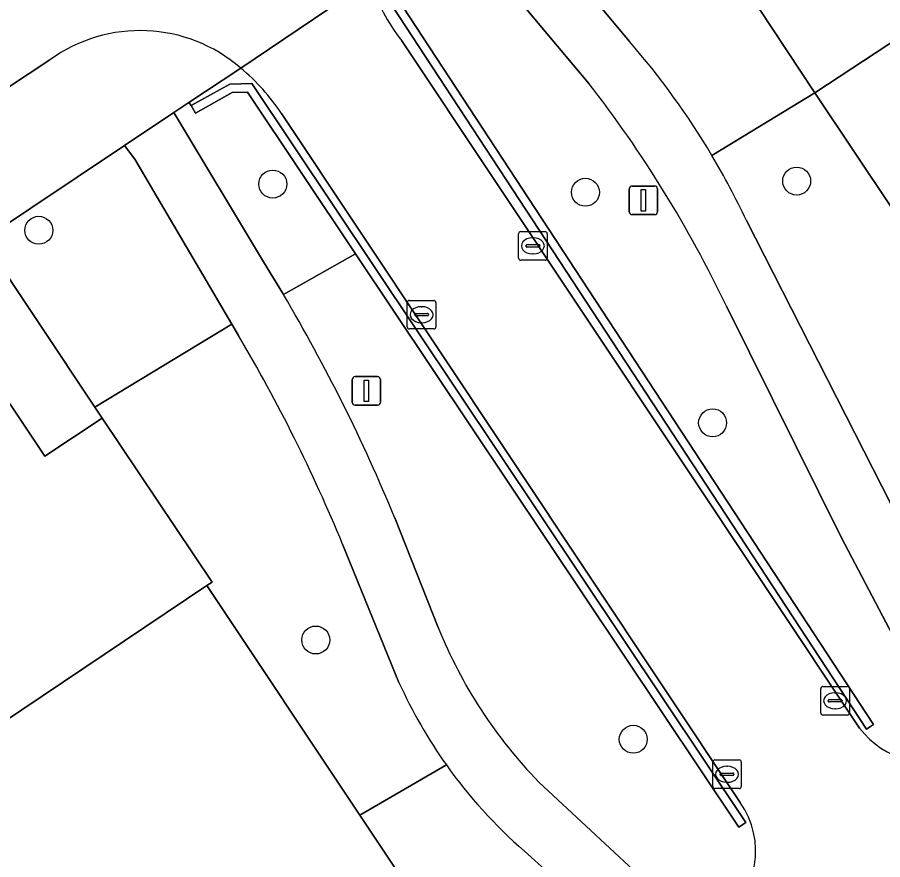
# Model space of a CAD drawing. Extents: x 158352 to 159489, y 383828 to 384603.
# Drawn here: x 158803.12 to 158833.39, y 384412.12 to 384441.58 of the extents above; entities that cross this region are included whole.
import ezdxf

# ---------------------------------------------------------------- set-up
doc = ezdxf.new("R2010")
doc.units = 0
for name, color, linetype in [('IMGEO_Boom', 7, 'Continuous'), ('IMGEO_Erf', 7, 'Continuous'), ('IMGEO_Groenvoorziening', 7, 'Continuous'), ('IMGEO_Haag', 7, 'Continuous'), ('IMGEO_Kolk', 7, 'Continuous'), ('IMGEO_Lichtmast', 7, 'Continuous'), ('IMGEO_Muur', 7, 'Continuous'), ('IMGEO_Pand', 7, 'Continuous'), ('IMGEO_Rijbaan_lokaal_open', 7, 'Continuous'), ('IMGEO_Voetpad_gesloten', 7, 'Continuous'), ('IMGEO_Voetpad_open', 7, 'Continuous')]:
    doc.layers.add(name, color=color, linetype=linetype)

msp = doc.modelspace()

# ---------------------------------------------------------------- linework, layer by layer
at = {"layer": 'IMGEO_Boom'}
for centre in [(158830.386, 384435.852), (158812.061, 384435.747), (158822.997, 384435.46), (158803.877, 384434.132), (158827.446, 384427.398), (158813.565, 384419.805), (158824.67, 384416.333)]:
    msp.add_circle(centre, 0.489, dxfattribs=at)
at = {"layer": 'IMGEO_Erf'}
for points in [[(158857.962, 384456.845), (158852.977, 384453.51), (158847.986, 384450.172), (158843.924, 384447.454), (158843.503, 384447.176), (158838.492, 384443.868), (158834.013, 384440.911), (158831.021, 384438.936), (158839.18, 384426.73), (158842.224, 384428.751), (158843.491, 384429.603), (158842.46, 384431.149), (158845.58, 384433.24), (158848.699, 384435.331), (158849.741, 384433.769), (158850.984, 384434.637), (158849.97, 384436.184), (158853.689, 384438.677)], [(158771.832, 384410.002), (158776.828, 384413.334), (158781.809, 384416.656), (158786.306, 384419.655), (158791.287, 384422.976), (158796.283, 384426.308), (158801.64, 384429.88), (158804.082, 384426.23), (158806.095, 384427.562), (158805.838, 384427.948), (158801.935, 384433.8), (158764.623, 384408.915)], [(158816.507, 384411.579), (158815.11, 384413.675), (158809.756, 384421.707), (158802.57, 384416.89), (158801.178, 384418.967), (158796.178, 384415.641), (158791.194, 384412.326), (158786.693, 384409.332)]]:
    msp.add_lwpolyline(points, dxfattribs=at)
at = {"layer": 'IMGEO_Groenvoorziening'}
for points in [[(158823.115, 384439.267), (158819.282, 384443.847), (158818.522, 384444.893), (158815.486, 384442.875)], [(158821.84, 384443.965), (158824.539, 384440.728)], [(158827.42, 384436.747), (158831.021, 384438.936), (158828.581, 384442.633)], [(158816.576, 384440.758), (158832.583, 384416.717)], [(158810.938, 384439.805), (158809.122, 384438.594), (158809.206, 384438.49), (158810.562, 384439.246), (158811.332, 384439.268), (158828.608, 384413.423), (158828.359, 384413.256), (158814.953, 384433.312)], [(158831.021, 384438.936), (158827.42, 384436.747)], [(158828.628, 384434.469), (158834.627, 384422.717), (158839.595, 384426.109), (158839.18, 384426.73), (158831.021, 384438.936)], [(158828.409, 384414.121), (158812.369, 384438.212)], [(158814.953, 384433.312), (158812.432, 384431.886)], [(158836.24, 384415.602), (158834.456, 384418.615), (158831.954, 384423.38), (158827.927, 384431.479)], [(158810.866, 384430.452), (158810.631, 384430.851), (158805.838, 384427.948), (158806.095, 384427.562), (158809.938, 384421.829), (158809.756, 384421.707), (158815.11, 384413.675), (158818.133, 384415.436)], [(158816.329, 384424.071), (158817.848, 384420.237)], [(158816.475, 384418.32), (158814.503, 384423.161)], [(158818.133, 384415.436), (158815.11, 384413.675), (158816.507, 384411.579), (158816.683, 384411.697), (158820.218, 384406.41), (158822.744, 384408.078), (158824.433, 384409.205), (158820.862, 384412.424)], [(158821.366, 384414.836), (158827.165, 384409.443), (158827.762, 384410.023)]]:
    msp.add_lwpolyline(points, dxfattribs=at)
for points in [[(158833.075, 384416.852), (158816.154, 384442.66), (158816.698, 384443.214), (158818.49, 384444.343), (158818.33, 384444.597), (158816.508, 384443.449), (158815.771, 384442.698), (158832.824, 384416.688)], [(158832.824, 384416.688), (158815.771, 384442.698), (158816.508, 384443.449), (158818.33, 384444.597), (158818.49, 384444.343), (158816.698, 384443.214), (158816.154, 384442.66), (158833.075, 384416.852)], [(158811.332, 384439.268), (158810.562, 384439.246), (158809.206, 384438.49), (158809.352, 384438.228), (158810.644, 384438.948), (158811.175, 384438.963), (158814.953, 384433.312), (158828.359, 384413.256), (158828.608, 384413.423)], [(158811.175, 384438.963), (158810.644, 384438.948), (158809.352, 384438.228), (158809.206, 384438.49), (158809.122, 384438.594), (158808.604, 384438.248), (158811.738, 384433.028), (158812.432, 384431.886), (158814.953, 384433.312)], [(158807.238, 384436.613), (158806.878, 384437.097), (158801.935, 384433.8), (158805.838, 384427.948), (158810.631, 384430.851)]]:
    msp.add_lwpolyline(points, close=True, dxfattribs=at)
for centre, radius, start, end in [((158820.98, 384444.365), 5.692, 195.1703, 219.3158), ((158804.208, 384422.982), 26.986, 30.6688, 41.1167), ((158806.194, 384434.105), 7.416, 33.6324, 50.2346), ((158789.743, 384413.266), 42.305, 25.4994, 37.9223), ((158803.895, 384422.813), 27.342, 25.2339, 30.6392), ((158760.279, 384401), 60.612, 22.37241, 30.63446), ((158760.119, 384400.585), 58.884, 22.54438, 30.4788), ((158833.397, 384426.519), 16.77, 201.9988, 224.1585), ((158832.144, 384425.409), 17.198, 204.3444, 215.4444), ((158835.223, 384418.821), 3.376, 218.5514, 287.5362), ((158832.143, 384425.388), 17.185, 215.3864, 228.9694), ((158825.97, 384412.406), 2.982, 306.9485, 35.1077)]:
    msp.add_arc(centre, radius, start, end, dxfattribs=at)
at = {"layer": 'IMGEO_Haag'}
for points in [[(158833.075, 384416.852), (158816.154, 384442.66), (158816.698, 384443.214), (158818.49, 384444.343), (158818.33, 384444.597), (158816.508, 384443.449), (158815.771, 384442.698), (158832.824, 384416.688)], [(158811.332, 384439.268), (158810.562, 384439.246), (158809.206, 384438.49), (158809.352, 384438.228), (158810.644, 384438.948), (158811.175, 384438.963), (158814.953, 384433.312), (158828.359, 384413.256), (158828.608, 384413.423)]]:
    msp.add_lwpolyline(points, close=True, dxfattribs=at)
at = {"layer": 'IMGEO_Kolk'}
for p, q in [((158820.658, 384433.16), (158820.658, 384434.012)), ((158820.733, 384434.086), (158821.585, 384434.086)), ((158821.146, 384433.866), (158821.171, 384433.866)), ((158821.659, 384434.012), (158821.659, 384433.16)), ((158820.917, 384433.58), (158820.917, 384433.592)), ((158821.355, 384433.543), (158820.957, 384433.543)), ((158820.96, 384433.629), (158821.358, 384433.629)), ((158821.401, 384433.592), (158821.401, 384433.58)), ((158821.169, 384433.306), (158821.144, 384433.306)), ((158821.585, 384433.086), (158820.733, 384433.086)), ((158816.766, 384430.754), (158816.766, 384431.606)), ((158816.841, 384431.68), (158817.693, 384431.68)), ((158817.254, 384431.46), (158817.279, 384431.46)), ((158817.767, 384431.606), (158817.767, 384430.754)), ((158817.025, 384431.174), (158817.025, 384431.186)), ((158817.463, 384431.137), (158817.065, 384431.137)), ((158817.068, 384431.223), (158817.466, 384431.223)), ((158817.509, 384431.186), (158817.509, 384431.174)), ((158817.277, 384430.9), (158817.252, 384430.9)), ((158817.693, 384430.68), (158816.841, 384430.68)), ((158831.229, 384417.255), (158831.229, 384418.107)), ((158831.304, 384418.181), (158832.156, 384418.181)), ((158832.23, 384418.107), (158832.23, 384417.255)), ((158831.717, 384417.961), (158831.742, 384417.961)), ((158831.488, 384417.675), (158831.488, 384417.687)), ((158831.926, 384417.638), (158831.528, 384417.638)), ((158831.531, 384417.724), (158831.929, 384417.724)), ((158831.972, 384417.687), (158831.972, 384417.675)), ((158831.74, 384417.401), (158831.715, 384417.401)), ((158832.156, 384417.181), (158831.304, 384417.181)), ((158827.448, 384414.683), (158827.448, 384415.535)), ((158827.523, 384415.609), (158828.375, 384415.609)), ((158827.936, 384415.389), (158827.961, 384415.389)), ((158828.449, 384415.535), (158828.449, 384414.683)), ((158827.707, 384415.103), (158827.707, 384415.115)), ((158827.75, 384415.152), (158828.148, 384415.152)), ((158828.191, 384415.115), (158828.191, 384415.103)), ((158828.145, 384415.066), (158827.747, 384415.066)), ((158827.959, 384414.829), (158827.934, 384414.829)), ((158828.375, 384414.609), (158827.523, 384414.609))]:
    msp.add_line(p, q, dxfattribs=at)
for points in [[(158820.658, 384433.16), (158820.658, 384434.012)], [(158820.733, 384434.086), (158821.585, 384434.086)], [(158821.659, 384434.012), (158821.659, 384433.16)], [(158821.585, 384433.086), (158820.733, 384433.086)], [(158816.766, 384430.754), (158816.766, 384431.606)], [(158816.841, 384431.68), (158817.693, 384431.68)], [(158817.767, 384431.606), (158817.767, 384430.754)], [(158817.693, 384430.68), (158816.841, 384430.68)], [(158831.229, 384417.255), (158831.229, 384418.107)], [(158831.304, 384418.181), (158832.156, 384418.181)], [(158832.23, 384418.107), (158832.23, 384417.255)], [(158832.156, 384417.181), (158831.304, 384417.181)], [(158827.448, 384414.683), (158827.448, 384415.535)], [(158827.523, 384415.609), (158828.375, 384415.609)], [(158828.449, 384415.535), (158828.449, 384414.683)], [(158828.375, 384414.609), (158827.523, 384414.609)]]:
    msp.add_lwpolyline(points, dxfattribs=at)
for centre, radius, start, end in [((158820.735, 384434.01), 0.0765, 91.552, 178.448), ((158820.735, 384434.01), 0.0765, 91.552, 178.448), ((158821.583, 384434.01), 0.0765, 1.552, 88.448), ((158821.583, 384434.01), 0.0765, 1.552, 88.448), ((158820.957, 384433.589), 0.0403, 85.8775, 175.7526), ((158820.954, 384433.579), 0.0366, 178.938, 274.7102), ((158821.358, 384433.586), 0.043, 264.8664, 352.4533), ((158821.362, 384433.591), 0.0386, 1.7309, 96.639), ((158820.735, 384433.162), 0.0765, 181.552, 268.448), ((158820.735, 384433.162), 0.0765, 181.552, 268.448), ((158821.583, 384433.162), 0.0765, 271.552, 358.448), ((158821.583, 384433.162), 0.0765, 271.552, 358.448), ((158816.843, 384431.604), 0.0765, 91.552, 178.448), ((158816.843, 384431.604), 0.0765, 91.552, 178.448), ((158817.691, 384431.604), 0.0765, 1.552, 88.448), ((158817.691, 384431.604), 0.0765, 1.552, 88.448), ((158817.065, 384431.183), 0.0403, 85.8775, 175.7526), ((158817.062, 384431.173), 0.0366, 178.938, 274.7102), ((158817.466, 384431.18), 0.043, 264.8664, 352.4533), ((158817.47, 384431.185), 0.0386, 1.7309, 96.639), ((158816.843, 384430.756), 0.0765, 181.552, 268.448), ((158816.843, 384430.756), 0.0765, 181.552, 268.448), ((158817.691, 384430.756), 0.0765, 271.552, 358.448), ((158817.691, 384430.756), 0.0765, 271.552, 358.448), ((158831.306, 384418.105), 0.0765, 91.552, 178.448), ((158831.306, 384418.105), 0.0765, 91.552, 178.448), ((158832.154, 384418.105), 0.0765, 1.552, 88.448), ((158832.154, 384418.105), 0.0765, 1.552, 88.448), ((158831.528, 384417.684), 0.0403, 85.8775, 175.7526), ((158831.525, 384417.674), 0.0366, 178.938, 274.7102), ((158831.929, 384417.681), 0.043, 264.8664, 352.4533), ((158831.933, 384417.686), 0.0386, 1.7309, 96.639), ((158831.306, 384417.257), 0.0765, 181.552, 268.448), ((158831.306, 384417.257), 0.0765, 181.552, 268.448), ((158832.154, 384417.257), 0.0765, 271.552, 358.448), ((158832.154, 384417.257), 0.0765, 271.552, 358.448), ((158827.525, 384415.533), 0.0765, 91.552, 178.448), ((158827.525, 384415.533), 0.0765, 91.552, 178.448), ((158828.373, 384415.533), 0.0765, 1.552, 88.448), ((158828.373, 384415.533), 0.0765, 1.552, 88.448), ((158827.747, 384415.112), 0.0403, 85.8775, 175.7526), ((158827.744, 384415.102), 0.0366, 178.938, 274.7102), ((158828.148, 384415.109), 0.043, 264.8664, 352.4533), ((158828.152, 384415.114), 0.0386, 1.7309, 96.639), ((158827.525, 384414.685), 0.0765, 181.552, 268.448), ((158827.525, 384414.685), 0.0765, 181.552, 268.448), ((158828.373, 384414.685), 0.0765, 271.552, 358.448), ((158828.373, 384414.685), 0.0765, 271.552, 358.448)]:
    msp.add_arc(centre, radius, start, end, dxfattribs=at)
for centre, major_axis, ratio, start_param, end_param in [((158821.145, 384433.586), (-0.387, 0.002), 0.722429, 4.712389, 7.853982), ((158821.17, 384433.586), (-0.39, 0.002), 0.717154, 1.570796, 4.712389), ((158817.253, 384431.18), (-0.387, 0.002), 0.722429, 4.712389, 7.853982), ((158817.278, 384431.18), (-0.39, 0.002), 0.717154, 1.570796, 4.712389), ((158831.716, 384417.681), (-0.387, 0.002), 0.722429, 4.712389, 7.853982), ((158831.741, 384417.681), (-0.39, 0.002), 0.717154, 1.570796, 4.712389), ((158827.935, 384415.109), (-0.387, 0.002), 0.722429, 4.712389, 7.853982), ((158827.96, 384415.109), (-0.39, 0.002), 0.717154, 1.570796, 4.712389)]:
    msp.add_ellipse(centre, major_axis=major_axis, ratio=ratio, start_param=start_param, end_param=end_param, dxfattribs=at)
at = {"layer": 'IMGEO_Lichtmast'}
for p, q in [((158824.629, 384435.679), (158825.419, 384435.679)), ((158825.419, 384435.679), (158824.629, 384435.679)), ((158824.529, 384434.779), (158824.529, 384435.579)), ((158824.529, 384435.579), (158824.529, 384434.779)), ((158825.519, 384435.579), (158825.519, 384434.779)), ((158825.519, 384434.779), (158825.519, 384435.579)), ((158825.419, 384434.679), (158824.629, 384434.679)), ((158824.629, 384434.679), (158825.419, 384434.679)), ((158814.938, 384429.015), (158815.728, 384429.015)), ((158815.728, 384429.015), (158814.938, 384429.015)), ((158814.838, 384428.115), (158814.838, 384428.915)), ((158814.838, 384428.915), (158814.838, 384428.115)), ((158815.828, 384428.915), (158815.828, 384428.115)), ((158815.828, 384428.115), (158815.828, 384428.915)), ((158815.728, 384428.015), (158814.938, 384428.015)), ((158814.938, 384428.015), (158815.728, 384428.015))]:
    msp.add_line(p, q, dxfattribs=at)
for points in [[(158824.949, 384435.554), (158825.099, 384435.554), (158825.099, 384434.804), (158824.949, 384434.804), (158824.949, 384435.554)], [(158815.258, 384428.89), (158815.408, 384428.89), (158815.408, 384428.14), (158815.258, 384428.14), (158815.258, 384428.89)]]:
    msp.add_lwpolyline(points, dxfattribs=at)
for centre, start, end in [((158824.629, 384435.579), 90, 180), ((158824.629, 384435.579), 90, 180), ((158825.419, 384435.579), 0, 90), ((158825.419, 384435.579), 360, 90), ((158824.629, 384434.779), 180, 270), ((158824.629, 384434.779), 180, 270), ((158825.419, 384434.779), 270, 0), ((158825.419, 384434.779), 270, 0), ((158814.938, 384428.915), 90, 180), ((158814.938, 384428.915), 90, 180), ((158815.728, 384428.915), 0, 90), ((158815.728, 384428.915), 360, 90), ((158814.938, 384428.115), 180, 270), ((158814.938, 384428.115), 180, 270), ((158815.728, 384428.115), 270, 0), ((158815.728, 384428.115), 270, 0)]:
    msp.add_arc(centre, 0.1, start, end, dxfattribs=at)
at = {"layer": 'IMGEO_Muur'}
for points in [[(158831.021, 384438.936), (158839.18, 384426.73)], [(158816.507, 384411.579), (158809.756, 384421.707)]]:
    msp.add_lwpolyline(points, dxfattribs=at)
at = {"layer": 'IMGEO_Pand'}
for points in [[(158838.492, 384443.868), (158833.585, 384451.247), (158828.404, 384447.801), (158830.834, 384444.121), (158828.581, 384442.633), (158831.021, 384438.936), (158834.013, 384440.911)], [(158796.283, 384426.308), (158801.178, 384418.967), (158802.57, 384416.89), (158809.756, 384421.707), (158809.938, 384421.829), (158806.095, 384427.562), (158804.082, 384426.23), (158801.64, 384429.88)]]:
    msp.add_lwpolyline(points, close=True, dxfattribs=at)
at = {"layer": 'IMGEO_Rijbaan_lokaal_open'}
for points in [[(158817.862, 384449.116), (158820.001, 384450.597), (158817.271, 384454.789), (158799.316, 384442.816), (158802.119, 384438.683), (158804.266, 384440.088)], [(158815.486, 384442.875), (158810.938, 384439.805)], [(158810.938, 384439.805), (158815.486, 384442.875)], [(158832.583, 384416.717), (158816.576, 384440.758)], [(158812.369, 384438.212), (158828.409, 384414.121)]]:
    msp.add_lwpolyline(points, dxfattribs=at)
for centre, radius, start, end in [((158820.98, 384444.365), 5.692, 195.1703, 219.3158), ((158807.423, 384435.734), 5.379, 49.1965, 125.9459), ((158806.194, 384434.105), 7.416, 33.6324, 50.2346), ((158835.223, 384418.821), 3.376, 218.5514, 287.5362), ((158825.97, 384412.406), 2.982, 306.9485, 35.1077)]:
    msp.add_arc(centre, radius, start, end, dxfattribs=at)
at = {"layer": 'IMGEO_Voetpad_gesloten'}
for points in [[(158820.38, 384446.128), (158818.522, 384444.893), (158819.282, 384443.847), (158823.115, 384439.267)], [(158824.539, 384440.728), (158821.84, 384443.965)], [(158812.432, 384431.886), (158811.738, 384433.028), (158808.604, 384438.248), (158806.878, 384437.097), (158807.238, 384436.613), (158810.631, 384430.851), (158810.866, 384430.452)], [(158827.927, 384431.479), (158831.954, 384423.38), (158834.456, 384418.615), (158836.24, 384415.602), (158837.87, 384416.68), (158837.173, 384417.73), (158834.627, 384422.717), (158828.628, 384434.469)], [(158817.848, 384420.237), (158816.329, 384424.071)], [(158814.503, 384423.161), (158816.475, 384418.32)], [(158820.862, 384412.424), (158824.433, 384409.205), (158825.394, 384408.424), (158827.165, 384409.443), (158821.366, 384414.836)]]:
    msp.add_lwpolyline(points, dxfattribs=at)
for centre, radius, start, end in [((158804.208, 384422.982), 26.986, 30.6688, 41.1167), ((158789.743, 384413.266), 42.305, 25.4994, 37.9223), ((158803.895, 384422.813), 27.342, 25.2339, 30.6392), ((158760.279, 384401), 60.612, 22.37241, 30.63446), ((158760.119, 384400.585), 58.884, 22.54438, 30.4788), ((158833.397, 384426.519), 16.77, 201.9988, 224.1585), ((158832.144, 384425.409), 17.198, 204.3444, 215.4444), ((158832.143, 384425.388), 17.185, 215.3864, 228.9694)]:
    msp.add_arc(centre, radius, start, end, dxfattribs=at)
at = {"layer": 'IMGEO_Voetpad_open'}
for points in [[(158804.266, 384440.088), (158802.119, 384438.683)], [(158801.935, 384433.8), (158806.878, 384437.097), (158808.604, 384438.248), (158809.122, 384438.594), (158810.938, 384439.805)]]:
    msp.add_lwpolyline(points, dxfattribs=at)
msp.add_arc((158807.423, 384435.734), 5.379, 49.1965, 125.9459, dxfattribs=at)

doc.saveas('drawing.dxf')
